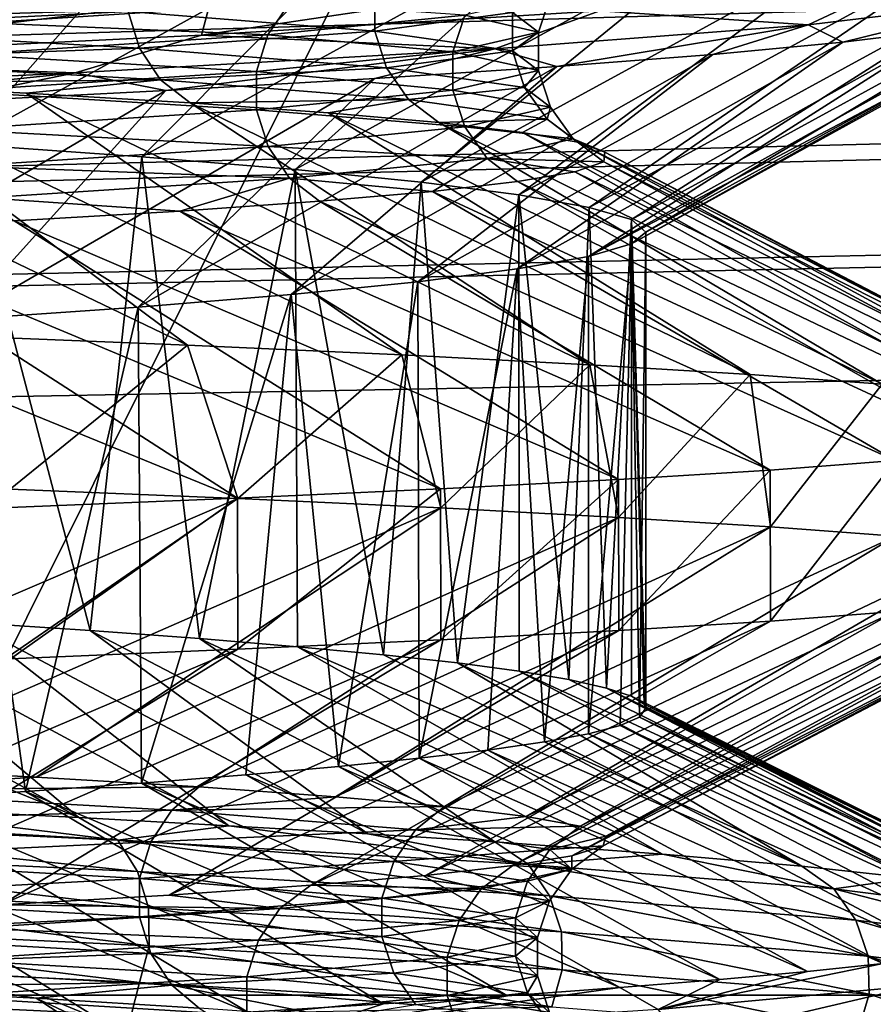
# Model space of a CAD drawing. Header units: metres. Extents: x -206 to 75, y -104 to 104.
# Tile 592 of 656: x 10.99 to 12.71, y -63.62 to -61.65. Entities that reach past the tile are written whole.
import ezdxf

# ---------------------------------------------------------------- set-up
doc = ezdxf.new("R2010")
doc.units = ezdxf.units.M
doc.layers.add('solid_01_1-CONSUMER_THERM_B_125288', color=7, linetype='CONTINUOUS')

msp = doc.modelspace()

# ---------------------------------------------------------------- linework, layer by layer
at = {"layer": 'solid_01_1-CONSUMER_THERM_B_125288'}
for points in [[(-27.776106, 66.214066), (28.050987, 67.836098), (-27.757145, -66.232315)], [(28.050987, 67.836098), (-27.757065, -66.785934), (-27.757145, -66.232315)], [(28.050987, 67.836098), (27.851068, 67.319839), (-27.757065, -66.785934)], [(27.851068, 67.319839), (27.74942, 66.775635), (-27.757065, -66.785934)], [(27.74942, 66.775635), (-28.058632, -67.846397), (-27.858715, -67.330139)], [(27.74942, 66.775635), (27.749498, 66.222015), (-28.058632, -67.846397)], [(27.74942, 66.775635), (-27.858715, -67.330139), (-27.757065, -66.785934)], [(27.749498, 66.222015), (27.768459, -66.224365), (-28.058632, -67.846397)], [(-18.213459, -45.817539, 1.5), (-19.476553, -45.904934, 1.5), (69.506912, -74.995201, 1.5)], [(37.092922, -58.218811, 1.5), (-18.213459, -45.817539, 1.5), (69.506912, -74.995201, 1.5)], [(-19.476553, -45.904934, 1.5), (-20.110367, -46.015713, 1.5), (69.506912, -74.995201, 1.5)], [(-20.110367, -46.015713, 1.5), (-20.738798, -46.171688, 1.5), (69.506912, -74.995201, 1.5)], [(-20.738798, -46.171688, 1.5), (-21.356617, -46.372227, 1.5), (69.506912, -74.995201, 1.5)], [(-21.356617, -46.372227, 1.5), (-21.958729, -46.615906, 1.5), (69.506912, -74.995201, 1.5)], [(-38.864662, -46.52047, 75.400002), (-54.590946, -63.612965, 75.400002), (54.609055, -63.597332, 75.400002)], [(-37.59338, -46.610531, 75.400002), (-38.864662, -46.52047, 75.400002), (54.609055, -63.597332, 75.400002)], [(37.606621, -46.599766, 75.400002), (-37.59338, -46.610531, 75.400002), (54.609055, -63.597332, 75.400002)], [(-21.958729, -46.615906, 1.5), (-22.540312, -46.900536, 1.5), (69.506912, -74.995201, 1.5)], [(-22.540312, -46.900536, 1.5), (-23.096958, -47.223244, 1.5), (69.506912, -74.995201, 1.5)], [(-23.096958, -47.223244, 1.5), (-24.120508, -47.968487, 1.5), (69.506912, -74.995201, 1.5)], [(-24.120508, -47.968487, 1.5), (-33.833458, -56.120991, 1.5), (69.506912, -74.995201, 1.5)], [(16.914204, -64.999992, 22.794239), (9.930267, -64.999992, 10.701812), (9.930284, -50.999832, 10.701828)], [(16.914204, -64.999992, 22.794239), (9.930284, -50.999832, 10.701828), (16.914194, -50.999828, 22.794212)], [(9.934324, -64.999992, 38.295269), (16.914696, -50.999828, 26.200815), (9.93434, -50.999832, 38.29525)], [(16.914705, -64.999992, 26.200787), (16.914696, -50.999828, 26.200815), (9.934324, -64.999992, 38.295269)], [(-33.833458, -56.120991, 1.5), (-35.386375, -57.270309, 1.5), (69.506912, -74.995201, 1.5)], [(-35.386375, -57.270309, 1.5), (-37.08342, -58.229198, 1.5), (69.506912, -74.995201, 1.5)], [(-37.08342, -58.229198, 1.5), (-37.97641, -58.629772, 1.5), (69.506912, -74.995201, 1.5)], [(-37.97641, -58.629772, 1.5), (-38.893284, -58.974602, 1.5), (69.506912, -74.995201, 1.5)], [(-38.893284, -58.974602, 1.5), (-39.829464, -59.261909, 1.5), (69.506912, -74.995201, 1.5)], [(-39.829464, -59.261909, 1.5), (-40.780582, -59.490482, 1.5), (69.506912, -74.995201, 1.5)], [(-40.780582, -59.490482, 1.5), (-42.714619, -59.769093, 1.5), (69.506912, -74.995201, 1.5)], [(-45.645618, -59.735092, 1.5), (-65.493088, -75.014526, 1.5), (69.506912, -74.995201, 1.5)], [(-44.669605, -59.806938, 1.5), (-45.645618, -59.735092, 1.5), (69.506912, -74.995201, 1.5)], [(-42.714619, -59.769093, 1.5), (-44.669605, -59.806938, 1.5), (69.506912, -74.995201, 1.5)], [(10.468461, -61.872417, 18.138123), (11.318541, -61.39901, 17.865501), (10.851538, -61.374855, 17.124977)], [(10.468461, -61.872417, 18.138123), (10.87919, -61.89695, 18.869247), (11.318541, -61.39901, 17.865501)], [(10.87919, -61.89695, 18.869247), (11.7363, -61.423313, 18.6373), (11.318541, -61.39901, 17.865501)], [(10.87919, -61.89695, 18.869247), (11.239758, -61.921932, 19.628658), (11.7363, -61.423313, 18.6373)], [(11.239758, -61.921932, 19.628658), (12.102059, -61.447784, 19.435358), (11.7363, -61.423313, 18.6373)], [(11.239758, -61.921932, 19.628658), (11.547236, -61.947338, 20.410568), (12.102059, -61.447784, 19.435358)], [(11.547236, -61.947338, 20.410568), (12.414042, -61.47242, 20.255777), (12.102059, -61.447784, 19.435358)], [(11.547236, -61.947338, 20.410568), (11.799389, -61.972961, 21.208113), (12.414042, -61.47242, 20.255777)], [(11.799389, -61.972961, 21.208113), (12.67044, -61.497135, 21.093849), (12.414042, -61.47242, 20.255777)], [(11.799389, -61.972961, 21.208113), (11.995766, -61.99852, 22.017317), (12.67044, -61.497135, 21.093849)], [(11.995766, -61.99852, 22.017317), (12.869319, -61.521713, 21.942167), (12.67044, -61.497135, 21.093849)], [(10.374968, -61.576832, 32.729053), (11.377151, -61.528118, 31.280241), (10.376312, -61.652992, 32.730137)], [(11.377151, -61.528118, 31.280241), (11.378628, -61.604275, 31.281137), (10.376312, -61.652992, 32.730137)], [(11.995766, -61.99852, 22.017317), (12.136492, -62.023655, 22.836369), (12.869319, -61.521713, 21.942167)], [(12.136492, -62.023655, 22.836369), (13.010159, -61.545948, 22.795612), (12.869319, -61.521713, 21.942167)], [(12.136492, -62.023655, 22.836369), (12.221412, -62.048126, 23.663828), (13.010159, -61.545948, 22.795612)], [(12.221412, -62.048126, 23.663828), (13.093776, -61.569973, 23.657946), (13.010159, -61.545948, 22.795612)], [(12.178969, -61.555557, 29.712547), (12.158218, -61.629494, 29.703678), (11.359238, -61.678215, 31.269594)], [(11.378628, -61.604275, 31.281137), (12.178969, -61.555557, 29.712547), (11.359238, -61.678215, 31.269594)], [(12.221412, -62.048126, 23.663828), (12.249984, -62.073471, 24.498199), (13.093776, -61.569973, 23.657946)], [(13.119982, -61.594067, 24.530821), (13.093776, -61.569973, 23.657946), (12.249984, -62.073471, 24.498199)], [(10.50855, -61.591274, 18.617033), (11.211982, -61.630745, 20.104036), (10.529917, -61.664787, 18.605072)], [(11.706427, -61.593319, 21.673094), (11.706489, -61.670219, 21.67308), (11.211982, -61.630745, 20.104036)], [(11.706427, -61.593319, 21.673094), (11.982669, -61.632793, 23.294712), (11.706489, -61.670219, 21.67308)], [(12.575934, -61.657089, 28.444263), (12.158218, -61.629494, 29.703678), (12.738948, -61.580772, 28.044182)], [(12.984572, -61.608639, 26.749243), (12.575934, -61.657089, 28.444263), (12.738948, -61.580772, 28.044182)], [(54.608768, -61.597332, 69.400002), (54.609055, -63.597332, 69.400002), (-54.590946, -63.612965, 69.400002)], [(37.608768, -61.599766, 69.400002), (54.608768, -61.597332, 69.400002), (-54.590946, -63.612965, 69.400002)], [(36.108768, -61.599979, 69.400002), (37.608768, -61.599766, 69.400002), (-54.590946, -63.612965, 69.400002)], [(25.758768, -61.60146, 69.400002), (36.108768, -61.599979, 69.400002), (-54.590946, -63.612965, 69.400002)], [(24.258768, -61.601677, 69.400002), (25.758768, -61.60146, 69.400002), (-54.590946, -63.612965, 69.400002)], [(13.508768, -61.603214, 69.400002), (24.258768, -61.601677, 69.400002), (-54.590946, -63.612965, 69.400002)], [(12.008768, -61.603428, 69.400002), (13.508768, -61.603214, 69.400002), (-54.590946, -63.612965, 69.400002)], [(7.208768, -61.604118, 69.400002), (12.008768, -61.603428, 69.400002), (-54.590946, -63.612965, 69.400002)], [(11.378628, -61.604275, 31.281137), (11.359238, -61.678215, 31.269594), (10.358627, -61.726933, 32.716122)], [(10.376312, -61.652992, 32.730137), (11.378628, -61.604275, 31.281137), (10.358627, -61.726933, 32.716122)], [(11.535545, -61.614216, 28.193411), (10.983487, -61.606945, 29.751747), (10.924619, -61.65369, 29.731106)], [(12.059138, -61.598721, 24.93985), (11.887068, -61.638195, 26.579235), (12.034781, -61.672268, 24.938963)], [(12.059138, -61.598721, 24.93985), (12.034781, -61.672268, 24.938963), (11.982669, -61.632793, 23.294712)], [(13.119982, -61.594067, 24.530821), (12.249984, -62.073471, 24.498199), (12.221372, -62.096882, 25.336761)], [(13.087916, -61.618305, 25.407364), (13.119982, -61.594067, 24.530821), (12.221372, -62.096882, 25.336761)], [(12.984572, -61.608639, 26.749243), (12.644818, -61.691956, 27.998728), (12.575934, -61.657089, 28.444263)], [(12.984572, -61.608639, 26.749243), (12.849721, -61.667259, 27.145758), (12.644818, -61.691956, 27.998728)], [(11.211982, -61.630745, 20.104036), (11.234779, -61.704258, 20.095098), (10.529917, -61.664787, 18.605072)], [(11.535545, -61.614216, 28.193411), (10.924619, -61.65369, 29.731106), (11.492552, -61.67767, 28.179646)], [(11.211982, -61.630745, 20.104036), (11.706489, -61.670219, 21.67308), (11.234779, -61.704258, 20.095098)], [(11.947084, -61.705544, 30.06953), (11.359238, -61.678215, 31.269594), (12.158218, -61.629494, 29.703678)], [(11.535545, -61.614216, 28.193411), (11.492552, -61.67767, 28.179646), (11.887068, -61.638195, 26.579235)], [(11.982669, -61.632793, 23.294712), (11.982733, -61.709694, 23.294706), (11.706489, -61.670219, 21.67308)], [(12.575934, -61.657089, 28.444263), (11.947084, -61.705544, 30.06953), (12.158218, -61.629494, 29.703678)], [(11.982669, -61.632793, 23.294712), (12.034781, -61.672268, 24.938963), (11.982733, -61.709694, 23.294706)], [(13.087916, -61.618305, 25.407364), (12.221372, -62.096882, 25.336761), (12.135262, -62.121765, 26.172583)], [(12.997669, -61.642693, 26.280466), (13.087916, -61.618305, 25.407364), (12.135262, -62.121765, 26.172583)], [(11.887068, -61.638195, 26.579235), (11.492552, -61.67767, 28.179646), (11.863057, -61.711742, 26.575035)], [(11.887068, -61.638195, 26.579235), (11.863057, -61.711742, 26.575035), (12.034781, -61.672268, 24.938963)], [(12.849721, -61.667259, 27.145758), (12.997669, -61.642693, 26.280466), (12.135262, -62.121765, 26.172583)], [(10.529917, -61.664787, 18.605072), (11.234779, -61.704258, 20.095098), (10.569391, -61.728172, 18.582973)], [(10.924619, -61.65369, 29.731106), (10.883902, -61.717144, 29.711609), (11.492552, -61.67767, 28.179646)], [(11.706489, -61.670219, 21.67308), (11.730292, -61.743732, 21.667332), (11.234779, -61.704258, 20.095098)], [(11.706489, -61.670219, 21.67308), (11.982733, -61.709694, 23.294706), (11.730292, -61.743732, 21.667332)], [(12.034781, -61.672268, 24.938963), (11.863057, -61.711742, 26.575035), (12.034844, -61.749168, 24.938965)], [(12.575934, -61.657089, 28.444263), (12.071534, -61.741035, 29.642637), (11.947084, -61.705544, 30.06953)], [(12.034781, -61.672268, 24.938963), (12.034844, -61.749168, 24.938965), (11.982733, -61.709694, 23.294706)], [(12.849721, -61.667259, 27.145758), (12.135262, -62.121765, 26.172583), (11.992053, -62.147068, 27.000555)], [(12.644818, -61.691956, 27.998728), (12.849721, -61.667259, 27.145758), (11.992053, -62.147068, 27.000555)], [(12.575934, -61.657089, 28.444263), (12.38452, -61.716629, 28.833311), (12.071534, -61.741035, 29.642637)], [(12.575934, -61.657089, 28.444263), (12.644818, -61.691956, 27.998728), (12.38452, -61.716629, 28.833311)], [(11.105953, -61.753998, 31.595989), (10.358627, -61.726933, 32.716122), (11.359238, -61.678215, 31.269594)], [(11.492552, -61.67767, 28.179646), (10.883902, -61.717144, 29.711609), (11.469338, -61.751217, 28.172213)], [(11.947084, -61.705544, 30.06953), (11.105953, -61.753998, 31.595989), (11.359238, -61.678215, 31.269594)], [(11.492552, -61.67767, 28.179646), (11.469338, -61.751217, 28.172213), (11.863057, -61.711742, 26.575035)], [(12.644818, -61.691956, 27.998728), (11.992053, -62.147068, 27.000555), (11.792744, -62.172707, 27.815615)], [(12.38452, -61.716629, 28.833311), (12.644818, -61.691956, 27.998728), (11.792744, -62.172707, 27.815615)], [(11.234779, -61.704258, 20.095098), (11.276896, -61.767647, 20.078585), (10.569391, -61.728172, 18.582973)], [(11.947084, -61.705544, 30.06953), (11.287622, -61.789143, 31.188349), (11.105953, -61.753998, 31.595989)], [(11.234779, -61.704258, 20.095098), (11.730292, -61.743732, 21.667332), (11.276896, -61.767647, 20.078585)], [(11.947084, -61.705544, 30.06953), (11.706616, -61.765118, 30.426085), (11.287622, -61.789143, 31.188349)], [(11.863057, -61.711742, 26.575035), (11.469338, -61.751217, 28.172213), (11.86312, -61.788643, 26.575045)], [(11.947084, -61.705544, 30.06953), (12.071534, -61.741035, 29.642637), (11.706616, -61.765118, 30.426085)], [(11.982733, -61.709694, 23.294706), (12.007097, -61.783207, 23.292255), (11.730292, -61.743732, 21.667332)], [(11.863057, -61.711742, 26.575035), (11.86312, -61.788643, 26.575045), (12.034844, -61.749168, 24.938965)], [(11.982733, -61.709694, 23.294706), (12.034844, -61.749168, 24.938965), (12.007097, -61.783207, 23.292255)], [(11.105953, -61.753998, 31.595989), (10.070733, -61.802448, 32.999184), (10.358627, -61.726933, 32.716122)], [(10.569391, -61.728172, 18.582973), (11.276896, -61.767647, 20.078585), (10.627021, -61.774658, 18.559519)], [(10.883902, -61.717144, 29.711609), (10.861918, -61.790688, 29.701082), (11.469338, -61.751217, 28.172213)], [(12.38452, -61.716629, 28.833311), (11.792744, -62.172707, 27.815615), (11.538872, -62.19841, 28.612974)], [(12.071534, -61.741035, 29.642637), (12.38452, -61.716629, 28.833311), (11.538872, -62.19841, 28.612974)], [(11.469338, -61.751217, 28.172213), (10.861918, -61.790688, 29.701082), (11.469398, -61.828114, 28.172232)], [(12.071534, -61.741035, 29.642637), (11.538872, -62.19841, 28.612974), (11.2321, -62.223778, 29.388973)], [(11.706616, -61.765118, 30.426085), (12.071534, -61.741035, 29.642637), (11.2321, -62.223778, 29.388973)], [(11.730292, -61.743732, 21.667332), (11.774266, -61.807117, 21.656713), (11.276896, -61.767647, 20.078585)], [(11.469338, -61.751217, 28.172213), (11.469398, -61.828114, 28.172232), (11.86312, -61.788643, 26.575045)], [(11.730292, -61.743732, 21.667332), (12.007097, -61.783207, 23.292255), (11.774266, -61.807117, 21.656713)], [(12.034844, -61.749168, 24.938965), (11.86312, -61.788643, 26.575045), (12.059316, -61.822681, 24.939857)], [(12.034844, -61.749168, 24.938965), (12.059316, -61.822681, 24.939857), (12.007097, -61.783207, 23.292255)], [(11.105953, -61.753998, 31.595989), (10.294302, -61.837639, 32.632561), (10.070733, -61.802448, 32.999184)], [(11.331073, -62.300117, 17.728973), (10.19666, -61.754936, 17.848307), (10.627021, -61.774658, 18.559519)], [(11.331073, -62.300117, 17.728973), (10.849707, -62.2808, 16.981764), (10.19666, -61.754936, 17.848307)], [(11.105953, -61.753998, 31.595989), (10.815409, -61.81332, 31.926359), (10.294302, -61.837639, 32.632561)], [(11.276896, -61.767647, 20.078585), (11.007627, -61.79438, 19.298561), (10.627021, -61.774658, 18.559519)], [(11.105953, -61.753998, 31.595989), (11.287622, -61.789143, 31.188349), (10.815409, -61.81332, 31.926359)], [(11.706616, -61.765118, 30.426085), (11.2321, -62.223778, 29.388973), (10.873696, -62.248478, 30.141354)], [(11.287622, -61.789143, 31.188349), (11.706616, -61.765118, 30.426085), (10.873696, -62.248478, 30.141354)], [(11.276896, -61.767647, 20.078585), (11.336741, -61.814102, 20.062086), (11.007627, -61.79438, 19.298561)], [(11.276896, -61.767647, 20.078585), (11.774266, -61.807117, 21.656713), (11.336741, -61.814102, 20.062086)], [(11.287622, -61.789143, 31.188349), (10.873696, -62.248478, 30.141354), (10.464722, -62.272751, 30.868027)], [(10.815409, -61.81332, 31.926359), (11.287622, -61.789143, 31.188349), (10.464722, -62.272751, 30.868027)], [(11.761138, -62.319492, 18.507034), (10.627021, -61.774658, 18.559519), (11.007627, -61.79438, 19.298561)], [(11.761138, -62.319492, 18.507034), (11.331073, -62.300117, 17.728973), (10.627021, -61.774658, 18.559519)], [(10.861918, -61.790688, 29.701082), (10.861976, -61.867588, 29.701111), (11.469398, -61.828114, 28.172232)], [(11.86312, -61.788643, 26.575045), (11.469398, -61.828114, 28.172232), (11.887242, -61.862152, 26.579266)], [(12.007097, -61.783207, 23.292255), (12.05211, -61.846592, 23.287727), (11.774266, -61.807117, 21.656713)], [(11.86312, -61.788643, 26.575045), (11.887242, -61.862152, 26.579266), (12.059316, -61.822681, 24.939857)], [(12.007097, -61.783207, 23.292255), (12.059316, -61.822681, 24.939857), (12.05211, -61.846592, 23.287727)], [(12.137596, -62.339027, 19.311672), (11.007627, -61.79438, 19.298561), (11.336741, -61.814102, 20.062086)], [(12.137596, -62.339027, 19.311672), (11.761138, -62.319492, 18.507034), (11.007627, -61.79438, 19.298561)], [(11.774266, -61.807117, 21.656713), (11.613074, -61.833824, 20.84618), (11.336741, -61.814102, 20.062086)], [(11.774266, -61.807117, 21.656713), (11.835415, -61.853539, 21.646904), (11.613074, -61.833824, 20.84618)], [(11.774266, -61.807117, 21.656713), (12.05211, -61.846592, 23.287727), (11.835415, -61.853539, 21.646904)], [(11.469398, -61.828114, 28.172232), (10.861976, -61.867588, 29.701111), (11.49272, -61.901627, 28.179699)], [(12.459163, -62.358585, 20.140038), (11.336741, -61.814102, 20.062086), (11.613074, -61.833824, 20.84618)], [(12.459163, -62.358585, 20.140038), (12.137596, -62.339027, 19.311672), (11.336741, -61.814102, 20.062086)], [(11.469398, -61.828114, 28.172232), (11.49272, -61.901627, 28.179699), (11.887242, -61.862152, 26.579266)], [(12.059316, -61.822681, 24.939857), (11.887242, -61.862152, 26.579266), (12.104523, -61.886066, 24.941505)], [(12.059316, -61.822681, 24.939857), (12.104523, -61.886066, 24.941505), (12.05211, -61.846592, 23.287727)], [(12.724289, -62.378017, 20.988237), (11.613074, -61.833824, 20.84618), (11.835415, -61.853539, 21.646904)], [(12.724289, -62.378017, 20.988237), (12.459163, -62.358585, 20.140038), (11.613074, -61.833824, 20.84618)], [(12.05211, -61.846592, 23.287727), (12.002672, -61.873245, 22.460634), (11.835415, -61.853539, 21.646904)], [(12.05211, -61.846592, 23.287727), (12.113778, -61.892952, 23.28389), (12.002672, -61.873245, 22.460634)], [(12.05211, -61.846592, 23.287727), (12.104523, -61.886066, 24.941505), (12.113778, -61.892952, 23.28389)], [(10.861976, -61.867588, 29.701111), (10.884062, -61.941101, 29.711685), (11.49272, -61.901627, 28.179699)], [(11.887242, -61.862152, 26.579266), (11.49272, -61.901627, 28.179699), (11.931804, -61.925541, 26.587059)], [(12.931743, -62.397331, 21.852352), (11.835415, -61.853539, 21.646904), (12.002672, -61.873245, 22.460634)], [(12.931743, -62.397331, 21.852352), (12.724289, -62.378017, 20.988237), (11.835415, -61.853539, 21.646904)], [(11.887242, -61.862152, 26.579266), (11.931804, -61.925541, 26.587059), (12.104523, -61.886066, 24.941505)], [(12.104523, -61.886066, 24.941505), (11.931804, -61.925541, 26.587059), (12.166221, -61.932373, 24.943827)], [(13.080503, -62.416683, 22.727869), (12.002672, -61.873245, 22.460634), (12.113778, -61.892952, 23.28389)], [(13.080503, -62.416683, 22.727869), (12.931743, -62.397331, 21.852352), (12.002672, -61.873245, 22.460634)], [(12.104523, -61.886066, 24.941505), (12.166221, -61.932373, 24.943827), (12.168265, -61.912663, 24.11294)], [(12.104523, -61.886066, 24.941505), (12.168265, -61.912663, 24.11294), (12.113778, -61.892952, 23.28389)], [(11.135772, -62.872257, 19.395424), (11.239758, -61.921932, 19.628658), (10.87919, -61.89695, 18.869247)], [(11.135772, -62.872257, 19.395424), (10.87919, -61.89695, 18.869247), (10.892822, -62.855915, 18.895666)], [(11.49272, -61.901627, 28.179699), (10.884062, -61.941101, 29.711685), (11.535804, -61.965015, 28.193493)], [(11.49272, -61.901627, 28.179699), (11.535804, -61.965015, 28.193493), (11.931804, -61.925541, 26.587059)], [(13.170084, -62.436234, 23.611813), (12.113778, -61.892952, 23.28389), (12.168265, -61.912663, 24.11294)], [(13.170084, -62.436234, 23.611813), (13.080503, -62.416683, 22.727869), (12.113778, -61.892952, 23.28389)], [(11.355488, -62.888466, 19.904892), (11.239758, -61.921932, 19.628658), (11.135772, -62.872257, 19.395424)], [(11.355488, -62.888466, 19.904892), (11.547236, -61.947338, 20.410568), (11.239758, -61.921932, 19.628658)], [(11.931804, -61.925541, 26.587059), (11.535804, -61.965015, 28.193493), (11.822219, -61.991493, 27.408159)], [(11.931804, -61.925541, 26.587059), (11.822219, -61.991493, 27.408159), (11.993039, -61.971786, 26.595325)], [(11.931804, -61.925541, 26.587059), (11.993039, -61.971786, 26.595325), (12.107767, -61.95208, 25.772593)], [(11.931804, -61.925541, 26.587059), (12.107767, -61.95208, 25.772593), (12.166221, -61.932373, 24.943827)], [(12.168265, -61.912663, 24.11294), (12.166221, -61.932373, 24.943827), (13.2, -62.455563, 24.5)], [(13.170084, -62.436234, 23.611813), (12.168265, -61.912663, 24.11294), (13.2, -62.455563, 24.5)], [(10.884062, -61.941101, 29.711685), (10.924863, -62.004486, 29.731222), (11.535804, -61.965015, 28.193493)], [(11.551649, -62.904602, 20.423052), (11.547236, -61.947338, 20.410568), (11.355488, -62.888466, 19.904892)], [(11.723987, -62.920753, 20.94891), (11.799389, -61.972961, 21.208113), (11.547236, -61.947338, 20.410568)], [(11.723987, -62.920753, 20.94891), (11.547236, -61.947338, 20.410568), (11.551649, -62.904602, 20.423052)], [(12.166221, -61.932373, 24.943827), (12.107767, -61.95208, 25.772593), (13.171759, -62.474678, 25.36301)], [(12.166221, -61.932373, 24.943827), (13.171759, -62.474678, 25.36301), (13.2, -62.455563, 24.5)], [(11.535804, -61.965015, 28.193493), (10.924863, -62.004486, 29.731222), (11.316133, -62.03091, 28.989887)], [(11.535804, -61.965015, 28.193493), (11.316133, -62.03091, 28.989887), (11.596152, -62.011196, 28.207489)], [(11.535804, -61.965015, 28.193493), (11.596152, -62.011196, 28.207489), (11.822219, -61.991493, 27.408159)], [(12.107767, -61.95208, 25.772593), (11.993039, -61.971786, 26.595325), (13.08713, -62.49345, 26.222511)], [(12.107767, -61.95208, 25.772593), (13.08713, -62.49345, 26.222511), (13.171759, -62.474678, 25.36301)], [(11.872305, -62.937092, 21.481646), (11.799389, -61.972961, 21.208113), (11.723987, -62.920753, 20.94891)], [(11.872305, -62.937092, 21.481646), (11.995766, -61.99852, 22.017317), (11.799389, -61.972961, 21.208113)], [(11.993039, -61.971786, 26.595325), (11.822219, -61.991493, 27.408159), (12.946531, -62.512241, 27.074358)], [(11.993039, -61.971786, 26.595325), (12.946531, -62.512241, 27.074358), (13.08713, -62.49345, 26.222511)], [(10.924863, -62.004486, 29.731222), (10.983482, -62.050629, 29.751757), (11.316133, -62.03091, 28.989887)], [(11.822219, -61.991493, 27.408159), (11.596152, -62.011196, 28.207489), (12.750319, -62.531231, 27.916048)], [(11.822219, -61.991493, 27.408159), (12.750319, -62.531231, 27.916048), (12.946531, -62.512241, 27.074358)], [(11.996406, -62.953667, 22.020414), (11.995766, -61.99852, 22.017317), (11.872305, -62.937092, 21.481646)], [(12.09609, -62.970501, 22.564365), (12.136492, -62.023655, 22.836369), (11.995766, -61.99852, 22.017317)], [(12.09609, -62.970501, 22.564365), (11.995766, -61.99852, 22.017317), (11.996406, -62.953667, 22.020414)], [(11.596152, -62.011196, 28.207489), (11.316133, -62.03091, 28.989887), (12.499574, -62.550259, 28.742718)], [(11.596152, -62.011196, 28.207489), (12.499574, -62.550259, 28.742718), (12.750319, -62.531231, 27.916048)], [(12.17118, -62.987537, 23.112745), (12.136492, -62.023655, 22.836369), (12.09609, -62.970501, 22.564365)], [(12.17118, -62.987537, 23.112745), (12.221412, -62.048126, 23.663828), (12.136492, -62.023655, 22.836369)], [(11.316133, -62.03091, 28.989887), (10.983482, -62.050629, 29.751757), (12.195271, -62.56918, 29.551275)], [(11.316133, -62.03091, 28.989887), (12.195271, -62.56918, 29.551275), (12.499574, -62.550259, 28.742718)], [(10.983482, -62.050629, 29.751757), (10.599668, -62.070351, 30.48921), (11.838657, -62.587978, 30.338339)], [(10.983482, -62.050629, 29.751757), (11.838657, -62.587978, 30.338339), (12.195271, -62.56918, 29.551275)], [(12.221474, -63.004082, 23.66473), (12.221412, -62.048126, 23.663828), (12.17118, -62.987537, 23.112745)], [(12.221412, -62.048126, 23.663828), (12.249168, -63.02499, 24.358736), (12.249983, -63.028145, 24.498199)], [(12.221412, -62.048126, 23.663828), (12.249983, -63.028145, 24.498199), (12.249984, -62.073471, 24.498199)], [(12.221412, -62.048126, 23.663828), (12.246768, -63.019814, 24.219351), (12.249168, -63.02499, 24.358736)], [(12.221474, -63.004082, 23.66473), (12.246768, -63.019814, 24.219351), (12.221412, -62.048126, 23.663828)], [(10.599668, -62.070351, 30.48921), (10.166239, -62.090073, 31.198473), (11.43152, -62.606766, 31.100027)], [(10.599668, -62.070351, 30.48921), (11.43152, -62.606766, 31.100027), (11.838657, -62.587978, 30.338339)], [(12.221372, -62.096882, 25.336761), (12.249984, -62.073471, 24.498199), (12.237205, -63.045845, 25.059385)], [(12.249984, -62.073471, 24.498199), (12.249983, -63.028145, 24.498199), (12.237205, -63.045845, 25.059385)], [(10.166239, -62.090073, 31.198473), (10.97518, -62.625721, 31.833857), (11.43152, -62.606766, 31.100027)], [(12.135262, -62.121765, 26.172583), (12.221372, -62.096882, 25.336761), (12.135273, -63.079346, 26.172497)], [(12.221372, -62.096882, 25.336761), (12.198874, -63.062847, 25.617828), (12.135273, -63.079346, 26.172497)], [(12.221372, -62.096882, 25.336761), (12.237205, -63.045845, 25.059385), (12.198874, -63.062847, 25.617828)], [(11.992053, -62.147068, 27.000555), (12.135262, -62.121765, 26.172583), (12.046686, -63.095749, 26.722485)], [(12.135262, -62.121765, 26.172583), (12.135273, -63.079346, 26.172497), (12.046686, -63.095749, 26.722485)], [(11.792744, -62.172707, 27.815615), (11.992053, -62.147068, 27.000555), (11.795712, -63.128387, 27.805042)], [(11.992053, -62.147068, 27.000555), (11.933398, -63.112068, 27.266964), (11.795712, -63.128387, 27.805042)], [(11.992053, -62.147068, 27.000555), (12.046686, -63.095749, 26.722485), (11.933398, -63.112068, 27.266964)], [(11.538872, -62.19841, 28.612974), (11.792744, -62.172707, 27.815615), (11.633934, -63.144794, 28.335842)], [(11.792744, -62.172707, 27.815615), (11.795712, -63.128387, 27.805042), (11.633934, -63.144794, 28.335842)], [(11.2321, -62.223778, 29.388973), (11.538872, -62.19841, 28.612974), (11.238975, -63.178268, 29.373148)], [(11.538872, -62.19841, 28.612974), (11.448305, -63.161438, 28.858719), (11.238975, -63.178268, 29.373148)], [(11.538872, -62.19841, 28.612974), (11.633934, -63.144794, 28.335842), (11.448305, -63.161438, 28.858719)], [(10.873696, -62.248478, 30.141354), (11.2321, -62.223778, 29.388973), (11.006088, -63.195236, 29.878489)], [(11.2321, -62.223778, 29.388973), (11.238975, -63.178268, 29.373148), (11.006088, -63.195236, 29.878489)], [(10.873696, -62.248478, 30.141354), (11.006088, -63.195236, 29.878489), (10.749634, -63.212223, 30.37431)], [(10.975634, -62.588493, 17.166824), (10.849707, -62.2808, 16.981764), (11.331073, -62.300117, 17.728973)], [(10.975634, -62.588493, 17.166824), (11.331073, -62.300117, 17.728973), (11.431944, -62.607315, 17.900707)], [(11.431944, -62.607315, 17.900707), (11.331073, -62.300117, 17.728973), (11.761138, -62.319492, 18.507034)], [(11.431944, -62.607315, 17.900707), (11.761138, -62.319492, 18.507034), (11.839064, -62.626259, 18.662485)], [(11.839064, -62.626259, 18.662485), (11.761138, -62.319492, 18.507034), (12.137596, -62.339027, 19.311672)], [(11.839064, -62.626259, 18.662485), (12.137596, -62.339027, 19.311672), (12.195666, -62.645302, 19.44968)], [(12.195666, -62.645302, 19.44968), (12.137596, -62.339027, 19.311672), (12.459163, -62.358585, 20.140038)], [(12.195666, -62.645302, 19.44968), (12.459163, -62.358585, 20.140038), (12.49989, -62.664242, 20.258215)], [(12.49989, -62.664242, 20.258215), (12.459163, -62.358585, 20.140038), (12.724289, -62.378017, 20.988237)], [(12.49989, -62.664242, 20.258215), (12.724289, -62.378017, 20.988237), (12.750443, -62.683018, 21.084417)], [(12.499848, -62.853188, 28.741909), (12.750319, -62.531231, 27.916048), (12.499574, -62.550259, 28.742718)], [(12.750374, -62.834202, 27.915842), (12.750319, -62.531231, 27.916048), (12.499848, -62.853188, 28.741909)], [(12.195822, -62.872002, 29.549944), (12.499574, -62.550259, 28.742718), (12.195271, -62.56918, 29.551275)], [(12.499848, -62.853188, 28.741909), (12.499574, -62.550259, 28.742718), (12.195822, -62.872002, 29.549944)], [(11.839412, -62.890774, 30.336809), (12.195271, -62.56918, 29.551275), (11.838657, -62.587978, 30.338339)], [(12.195822, -62.872002, 29.549944), (12.195271, -62.56918, 29.551275), (11.839412, -62.890774, 30.336809)], [(10.975634, -62.588493, 17.166824), (11.431944, -62.607315, 17.900707), (10.222771, -63.126678, 17.88854)], [(11.432362, -62.909649, 31.09857), (11.838657, -62.587978, 30.338339), (11.43152, -62.606766, 31.100027)], [(11.839412, -62.890774, 30.336809), (11.838657, -62.587978, 30.338339), (11.432362, -62.909649, 31.09857)], [(11.431944, -62.607315, 17.900707), (10.649963, -63.146393, 18.601509), (10.222771, -63.126678, 17.88854)], [(11.431944, -62.607315, 17.900707), (11.839064, -62.626259, 18.662485), (10.649963, -63.146393, 18.601509)], [(10.976413, -62.928646, 31.83201), (11.43152, -62.606766, 31.100027), (10.97518, -62.625721, 31.833857)], [(11.432362, -62.909649, 31.09857), (11.43152, -62.606766, 31.100027), (10.976413, -62.928646, 31.83201)], [(11.839064, -62.626259, 18.662485), (11.027859, -63.166115, 19.342102), (10.649963, -63.146393, 18.601509)], [(11.839064, -62.626259, 18.662485), (12.195666, -62.645302, 19.44968), (11.027859, -63.166115, 19.342102)], [(12.195666, -62.645302, 19.44968), (11.354413, -63.185841, 20.106741), (11.027859, -63.166115, 19.342102)], [(12.195666, -62.645302, 19.44968), (12.49989, -62.664242, 20.258215), (11.354413, -63.185841, 20.106741)], [(12.49989, -62.664242, 20.258215), (11.627696, -63.205563, 20.891832), (11.354413, -63.185841, 20.106741)], [(12.49989, -62.664242, 20.258215), (12.750443, -62.683018, 21.084417), (11.627696, -63.205563, 20.891832)], [(12.750443, -62.683018, 21.084417), (11.846588, -63.225285, 21.693846), (11.627696, -63.205563, 20.891832)], [(12.750443, -62.683018, 21.084417), (12.946513, -62.701813, 21.925549), (11.846588, -63.225285, 21.693846)], [(12.946513, -62.701813, 21.925549), (12.010438, -63.24501, 22.509184), (11.846588, -63.225285, 21.693846)], [(12.946513, -62.701813, 21.925549), (13.087143, -62.72073, 22.777592), (12.010438, -63.24501, 22.509184)], [(13.087143, -62.72073, 22.777592), (12.118514, -63.264744, 23.334005), (12.010438, -63.24501, 22.509184)], [(13.087143, -62.72073, 22.777592), (13.171769, -62.739758, 23.637152), (12.118514, -63.264744, 23.334005)], [(13.171769, -62.739758, 23.637152), (12.170082, -63.284477, 24.164227), (12.118514, -63.264744, 23.334005)], [(13.171769, -62.739758, 23.637152), (13.2, -62.758724, 24.5), (12.170082, -63.284477, 24.164227)], [(13.171773, -62.777508, 25.362783), (12.102047, -63.32394, 25.825264), (12.164537, -63.304207, 24.995861)], [(13.171773, -62.777508, 25.362783), (13.087138, -62.796288, 26.222443), (12.102047, -63.32394, 25.825264)], [(13.2, -62.758724, 24.5), (12.164537, -63.304207, 24.995861), (12.170082, -63.284477, 24.164227)], [(13.2, -62.758724, 24.5), (13.171773, -62.777508, 25.362783), (12.164537, -63.304207, 24.995861)], [(13.087138, -62.796288, 26.222443), (11.983184, -63.343678, 26.6488), (12.102047, -63.32394, 25.825264)], [(13.087138, -62.796288, 26.222443), (12.946477, -62.815186, 27.074635), (11.983184, -63.343678, 26.6488)], [(10.030422, -62.805786, 17.467731), (10.620217, -63.222309, 16.814671), (11.113219, -63.247147, 17.547602)], [(10.339166, -62.822651, 17.930084), (10.030422, -62.805786, 17.467731), (11.113219, -63.247147, 17.547602)], [(12.946477, -62.815186, 27.074635), (11.808541, -63.363419, 27.462543), (11.983184, -63.343678, 26.6488)], [(12.946477, -62.815186, 27.074635), (12.750374, -62.834202, 27.915842), (11.808541, -63.363419, 27.462543)], [(10.626975, -62.839371, 18.406599), (10.339166, -62.822651, 17.930084), (11.113219, -63.247147, 17.547602)], [(12.750374, -62.834202, 27.915842), (11.578789, -63.38316, 28.262377), (11.808541, -63.363419, 27.462543)], [(12.750374, -62.834202, 27.915842), (12.499848, -62.853188, 28.741909), (11.578789, -63.38316, 28.262377)], [(10.626975, -62.839371, 18.406599), (11.113219, -63.247147, 17.547602), (11.414284, -63.263618, 18.05397)], [(10.892822, -62.855915, 18.895666), (10.626975, -62.839371, 18.406599), (11.414284, -63.263618, 18.05397)], [(10.892822, -62.855915, 18.895666), (11.414284, -63.263618, 18.05397), (11.692492, -63.280018, 18.573221)], [(11.135772, -62.872257, 19.395424), (10.892822, -62.855915, 18.895666), (11.692492, -63.280018, 18.573221)], [(12.499848, -62.853188, 28.741909), (11.294683, -63.402901, 29.044407), (11.578789, -63.38316, 28.262377)], [(12.499848, -62.853188, 28.741909), (12.195822, -62.872002, 29.549944), (11.294683, -63.402901, 29.044407)], [(12.195822, -62.872002, 29.549944), (10.957644, -63.422642, 29.805243), (11.294683, -63.402901, 29.044407)], [(12.195822, -62.872002, 29.549944), (11.839412, -62.890774, 30.336809), (10.957644, -63.422642, 29.805243)], [(11.135772, -62.872257, 19.395424), (11.692492, -63.280018, 18.573221), (11.947207, -63.296337, 19.104218)], [(11.355488, -62.888466, 19.904892), (11.135772, -62.872257, 19.395424), (11.947207, -63.296337, 19.104218)], [(11.839412, -62.890774, 30.336809), (10.569464, -63.442387, 30.541573), (10.957644, -63.422642, 29.805243)], [(11.839412, -62.890774, 30.336809), (11.432362, -62.909649, 31.09857), (10.569464, -63.442387, 30.541573)], [(11.355488, -62.888466, 19.904892), (11.947207, -63.296337, 19.104218), (12.283737, -63.320713, 19.919563)], [(11.551649, -62.904602, 20.423052), (11.355488, -62.888466, 19.904892), (12.283737, -63.320713, 19.919563)], [(11.432362, -62.909649, 31.09857), (10.132035, -63.462132, 31.249855), (10.569464, -63.442387, 30.541573)], [(11.432362, -62.909649, 31.09857), (10.976413, -62.928646, 31.83201), (10.132035, -63.462132, 31.249855)], [(11.551649, -62.904602, 20.423052), (12.283737, -63.320713, 19.919563), (12.563093, -63.344952, 20.750439)], [(11.723987, -62.920753, 20.94891), (11.551649, -62.904602, 20.423052), (12.563093, -63.344952, 20.750439)], [(11.872305, -62.937092, 21.481646), (11.723987, -62.920753, 20.94891), (12.563093, -63.344952, 20.750439)], [(11.872305, -62.937092, 21.481646), (12.563093, -63.344952, 20.750439), (12.78421, -63.36916, 21.591208)], [(11.996406, -62.953667, 22.020414), (11.872305, -62.937092, 21.481646), (12.78421, -63.36916, 21.591208)], [(11.996406, -62.953667, 22.020414), (12.78421, -63.36916, 21.591208), (12.948596, -63.393642, 22.446075)], [(12.09609, -62.970501, 22.564365), (11.996406, -62.953667, 22.020414), (12.948596, -63.393642, 22.446075)], [(12.17118, -62.987537, 23.112745), (12.09609, -62.970501, 22.564365), (12.948596, -63.393642, 22.446075)], [(12.17118, -62.987537, 23.112745), (12.948596, -63.393642, 22.446075), (13.056341, -63.418438, 23.318178)], [(12.221474, -63.004082, 23.66473), (12.17118, -62.987537, 23.112745), (13.056341, -63.418438, 23.318178)], [(12.221474, -63.004082, 23.66473), (13.106393, -63.442997, 24.199631), (12.676464, -63.231766, 24.209482)], [(12.221474, -63.004082, 23.66473), (13.056341, -63.418438, 23.318178), (13.106393, -63.442997, 24.199631)], [(12.221474, -63.004082, 23.66473), (12.676464, -63.231766, 24.209482), (12.246768, -63.019814, 24.219351)], [(13.106632, -63.459274, 24.777784), (12.237205, -63.045845, 25.059385), (12.249983, -63.028145, 24.498199)], [(12.246768, -63.019814, 24.219351), (12.676464, -63.231766, 24.209482), (13.106632, -63.459274, 24.777784)], [(12.249168, -63.02499, 24.358736), (12.246768, -63.019814, 24.219351), (13.106632, -63.459274, 24.777784)], [(12.249168, -63.02499, 24.358736), (13.106632, -63.459274, 24.777784), (12.249983, -63.028145, 24.498199)], [(13.081371, -63.475468, 25.356628), (12.198874, -63.062847, 25.617828), (12.237205, -63.045845, 25.059385)], [(13.106632, -63.459274, 24.777784), (13.081371, -63.475468, 25.356628), (12.237205, -63.045845, 25.059385)], [(13.030575, -63.491604, 25.934818), (12.135273, -63.079346, 26.172497), (12.198874, -63.062847, 25.617828)], [(13.081371, -63.475468, 25.356628), (13.030575, -63.491604, 25.934818), (12.198874, -63.062847, 25.617828)], [(12.954329, -63.50771, 26.510809), (12.046686, -63.095749, 26.722485), (12.135273, -63.079346, 26.172497)], [(13.030575, -63.491604, 25.934818), (12.954329, -63.50771, 26.510809), (12.135273, -63.079346, 26.172497)], [(12.726131, -63.539906, 27.650021), (11.795712, -63.128387, 27.805042), (11.933398, -63.112068, 27.266964)], [(12.852785, -63.523804, 27.083019), (11.933398, -63.112068, 27.266964), (12.046686, -63.095749, 26.722485)], [(12.852785, -63.523804, 27.083019), (12.726131, -63.539906, 27.650021), (11.933398, -63.112068, 27.266964)], [(12.954329, -63.50771, 26.510809), (12.852785, -63.523804, 27.083019), (12.046686, -63.095749, 26.722485)], [(12.574626, -63.55603, 28.21035), (11.633934, -63.144794, 28.335842), (11.795712, -63.128387, 27.805042)], [(12.726131, -63.539906, 27.650021), (12.574626, -63.55603, 28.21035), (11.795712, -63.128387, 27.805042)], [(10.59948, -63.193161, 18.638355), (10.649963, -63.146393, 18.601509), (11.027859, -63.166115, 19.342102)], [(12.398511, -63.572205, 28.762766), (11.448305, -63.161438, 28.858719), (11.633934, -63.144794, 28.335842)], [(12.574626, -63.55603, 28.21035), (12.398511, -63.572205, 28.762766), (11.633934, -63.144794, 28.335842)], [(10.59948, -63.193161, 18.638355), (11.027859, -63.166115, 19.342102), (11.354413, -63.185841, 20.106741)], [(12.197848, -63.588428, 29.306551), (11.238975, -63.178268, 29.373148), (11.448305, -63.161438, 28.858719)], [(12.398511, -63.572205, 28.762766), (12.197848, -63.588428, 29.306551), (11.448305, -63.161438, 28.858719)], [(10.59948, -63.193161, 18.638355), (11.354413, -63.185841, 20.106741), (11.299778, -63.232635, 20.1374)], [(11.972988, -63.604713, 29.841084), (11.006088, -63.195236, 29.878489), (11.238975, -63.178268, 29.373148)], [(12.197848, -63.588428, 29.306551), (11.972988, -63.604713, 29.841084), (11.238975, -63.178268, 29.373148)], [(11.299778, -63.232635, 20.1374), (11.354413, -63.185841, 20.106741), (11.627696, -63.205563, 20.891832)], [(11.452156, -63.637421, 30.880037), (10.470248, -63.229156, 30.858934), (10.749634, -63.212223, 30.37431)], [(10.59948, -63.193161, 18.638355), (11.299778, -63.232635, 20.1374), (10.559975, -63.256615, 18.660202)], [(11.724243, -63.621052, 30.36595), (10.749634, -63.212223, 30.37431), (11.006088, -63.195236, 29.878489)], [(11.724243, -63.621052, 30.36595), (11.452156, -63.637421, 30.880037), (10.749634, -63.212223, 30.37431)], [(11.972988, -63.604713, 29.841084), (11.724243, -63.621052, 30.36595), (11.006088, -63.195236, 29.878489)], [(11.299778, -63.232635, 20.1374), (11.627696, -63.205563, 20.891832), (11.846588, -63.225285, 21.693846)], [(11.157295, -63.65379, 31.382248), (10.168683, -63.245972, 31.330816), (10.470248, -63.229156, 30.858934)], [(11.191644, -63.292988, 17.557817), (10.620217, -63.222309, 16.814671), (10.172829, -63.244267, 16.132406)], [(11.452156, -63.637421, 30.880037), (11.157295, -63.65379, 31.382248), (10.470248, -63.229156, 30.858934)], [(11.191644, -63.292988, 17.557817), (11.113219, -63.247147, 17.547602), (10.620217, -63.222309, 16.814671)], [(11.299778, -63.232635, 20.1374), (11.846588, -63.225285, 21.693846), (11.788581, -63.27211, 21.718033)], [(11.788581, -63.27211, 21.718033), (11.846588, -63.225285, 21.693846), (12.010438, -63.24501, 22.509184)], [(12.676464, -63.231766, 24.209482), (13.106393, -63.442997, 24.199631), (13.106632, -63.459274, 24.777784)], [(11.157295, -63.65379, 31.382248), (10.840325, -63.670097, 31.871284), (10.168683, -63.245972, 31.330816)], [(10.172829, -63.244267, 16.132406), (10.208714, -63.306824, 16.102894), (11.231121, -63.355541, 17.533333)], [(11.191644, -63.292988, 17.557817), (10.172829, -63.244267, 16.132406), (11.231121, -63.355541, 17.533333)], [(11.299778, -63.232635, 20.1374), (11.257663, -63.296089, 20.153658), (10.559975, -63.256615, 18.660202)], [(11.191644, -63.292988, 17.557817), (11.414284, -63.263618, 18.05397), (11.113219, -63.247147, 17.547602)], [(11.299778, -63.232635, 20.1374), (11.788581, -63.27211, 21.718033), (11.257663, -63.296089, 20.153658)], [(11.788581, -63.27211, 21.718033), (12.010438, -63.24501, 22.509184), (12.118514, -63.264744, 23.334005)], [(10.559975, -63.256615, 18.660202), (11.257663, -63.296089, 20.153658), (10.538645, -63.330162, 18.671997)], [(12.01489, -63.341705, 19.104742), (11.414284, -63.263618, 18.05397), (11.191644, -63.292988, 17.557817)], [(12.01489, -63.341705, 19.104742), (11.692492, -63.280018, 18.573221), (11.414284, -63.263618, 18.05397)], [(11.788581, -63.27211, 21.718033), (12.118514, -63.264744, 23.334005), (12.057808, -63.311584, 23.350592)], [(12.057808, -63.311584, 23.350592), (12.118514, -63.264744, 23.334005), (12.170082, -63.284477, 24.164227)], [(11.788581, -63.27211, 21.718033), (11.744644, -63.335564, 21.728401), (11.257663, -63.296089, 20.153658)], [(12.01489, -63.341705, 19.104742), (11.947207, -63.296337, 19.104218), (11.692492, -63.280018, 18.573221)], [(11.788581, -63.27211, 21.718033), (12.057808, -63.311584, 23.350592), (11.744644, -63.335564, 21.728401)], [(12.057808, -63.311584, 23.350592), (12.170082, -63.284477, 24.164227), (12.164537, -63.304207, 24.995861)], [(10.208714, -63.306824, 16.102894), (10.228614, -63.379337, 16.086536), (11.253013, -63.428055, 17.519766)], [(11.231121, -63.355541, 17.533333), (10.208714, -63.306824, 16.102894), (11.253013, -63.428055, 17.519766)], [(11.257663, -63.296089, 20.153658), (11.234924, -63.369637, 20.162437), (10.538645, -63.330162, 18.671997)], [(11.191644, -63.292988, 17.557817), (11.231121, -63.355541, 17.533333), (12.057268, -63.404263, 19.085716)], [(12.01489, -63.341705, 19.104742), (11.191644, -63.292988, 17.557817), (12.057268, -63.404263, 19.085716)], [(11.257663, -63.296089, 20.153658), (11.744644, -63.335564, 21.728401), (11.234924, -63.369637, 20.162437)], [(12.01489, -63.341705, 19.104742), (12.283737, -63.320713, 19.919563), (11.947207, -63.296337, 19.104218)], [(12.057808, -63.311584, 23.350592), (12.164537, -63.304207, 24.995861), (12.102113, -63.351055, 25.004465)], [(12.102113, -63.351055, 25.004465), (12.164537, -63.304207, 24.995861), (12.102047, -63.32394, 25.825264)], [(10.538645, -63.330162, 18.671997), (11.234924, -63.369637, 20.162437), (10.538701, -63.407063, 18.671967)], [(12.057808, -63.311584, 23.350592), (12.012868, -63.375038, 23.354876), (11.744644, -63.335564, 21.728401)], [(12.102113, -63.351055, 25.004465), (12.102047, -63.32394, 25.825264), (11.983184, -63.343678, 26.6488)], [(12.057808, -63.311584, 23.350592), (12.102113, -63.351055, 25.004465), (12.012868, -63.375038, 23.354876)], [(12.626943, -63.390427, 20.745821), (12.283737, -63.320713, 19.919563), (12.01489, -63.341705, 19.104742)], [(12.626943, -63.390427, 20.745821), (12.563093, -63.344952, 20.750439), (12.283737, -63.320713, 19.919563)], [(11.744644, -63.335564, 21.728401), (11.720922, -63.409111, 21.733999), (11.234924, -63.369637, 20.162437)], [(11.744644, -63.335564, 21.728401), (12.012868, -63.375038, 23.354876), (11.720922, -63.409111, 21.733999)], [(11.920139, -63.39053, 26.649012), (11.983184, -63.343678, 26.6488), (11.808541, -63.363419, 27.462543)], [(12.102113, -63.351055, 25.004465), (11.983184, -63.343678, 26.6488), (11.920139, -63.39053, 26.649012)], [(12.01489, -63.341705, 19.104742), (12.057268, -63.404263, 19.085716), (12.671478, -63.452984, 20.732584)], [(12.626943, -63.390427, 20.745821), (12.01489, -63.341705, 19.104742), (12.671478, -63.452984, 20.732584)], [(12.626943, -63.390427, 20.745821), (12.78421, -63.36916, 21.591208), (12.563093, -63.344952, 20.750439)], [(11.234924, -63.369637, 20.162437), (11.234983, -63.446537, 20.162415), (10.538701, -63.407063, 18.671967)], [(11.231121, -63.355541, 17.533333), (11.253013, -63.428055, 17.519766), (12.080768, -63.476772, 19.075174)], [(12.057268, -63.404263, 19.085716), (11.231121, -63.355541, 17.533333), (12.080768, -63.476772, 19.075174)], [(11.234924, -63.369637, 20.162437), (11.720922, -63.409111, 21.733999), (11.234983, -63.446537, 20.162415)], [(11.920139, -63.39053, 26.649012), (11.808541, -63.363419, 27.462543), (11.578789, -63.38316, 28.262377)], [(12.102113, -63.351055, 25.004465), (11.920139, -63.39053, 26.649012), (12.057007, -63.414509, 25.002586)], [(12.102113, -63.351055, 25.004465), (12.057007, -63.414509, 25.002586), (12.012868, -63.375038, 23.354876)], [(13.01287, -63.439148, 22.453533), (12.78421, -63.36916, 21.591208), (12.626943, -63.390427, 20.745821)], [(10.228614, -63.379337, 16.086536), (10.22997, -63.455566, 16.085442), (11.254502, -63.504284, 17.51886)], [(11.253013, -63.428055, 17.519766), (10.228614, -63.379337, 16.086536), (11.254502, -63.504284, 17.51886)], [(11.516446, -63.430004, 28.25355), (11.578789, -63.38316, 28.262377), (11.294683, -63.402901, 29.044407)], [(11.920139, -63.39053, 26.649012), (11.578789, -63.38316, 28.262377), (11.516446, -63.430004, 28.25355)], [(11.920139, -63.39053, 26.649012), (11.516446, -63.430004, 28.25355), (11.875712, -63.453983, 26.641003)], [(12.012868, -63.375038, 23.354876), (11.988604, -63.448582, 23.357189), (11.720922, -63.409111, 21.733999)], [(11.920139, -63.39053, 26.649012), (11.875712, -63.453983, 26.641003), (12.057007, -63.414509, 25.002586)], [(12.012868, -63.375038, 23.354876), (12.057007, -63.414509, 25.002586), (11.988604, -63.448582, 23.357189)], [(12.626943, -63.390427, 20.745821), (12.671478, -63.452984, 20.732584), (13.058765, -63.501701, 22.446318)], [(13.01287, -63.439148, 22.453533), (12.626943, -63.390427, 20.745821), (13.058765, -63.501701, 22.446318)], [(10.538701, -63.407063, 18.671967), (11.234983, -63.446537, 20.162415), (10.560129, -63.480576, 18.660116)], [(11.516446, -63.430004, 28.25355), (11.294683, -63.402901, 29.044407), (10.957644, -63.422642, 29.805243)], [(11.720922, -63.409111, 21.733999), (11.720984, -63.486008, 21.733984), (11.234983, -63.446537, 20.162415)], [(11.720922, -63.409111, 21.733999), (11.988604, -63.448582, 23.357189), (11.720984, -63.486008, 21.733984)], [(12.057268, -63.404263, 19.085716), (12.080768, -63.476772, 19.075174), (12.696173, -63.52549, 20.725252)], [(12.671478, -63.452984, 20.732584), (12.057268, -63.404263, 19.085716), (12.696173, -63.52549, 20.725252)], [(11.516446, -63.430004, 28.25355), (10.957644, -63.422642, 29.805243), (10.897189, -63.469479, 29.787786)], [(11.516446, -63.430004, 28.25355), (10.897189, -63.469479, 29.787786), (11.473524, -63.493458, 28.239559)], [(11.253013, -63.428055, 17.519766), (11.254502, -63.504284, 17.51886), (12.082365, -63.553001, 19.074474)], [(12.080768, -63.476772, 19.075174), (11.253013, -63.428055, 17.519766), (12.082365, -63.553001, 19.074474)], [(11.516446, -63.430004, 28.25355), (11.473524, -63.493458, 28.239559), (11.875712, -63.453983, 26.641003)], [(12.057007, -63.414509, 25.002586), (11.875712, -63.453983, 26.641003), (12.032654, -63.488056, 25.00157)], [(12.057007, -63.414509, 25.002586), (12.032654, -63.488056, 25.00157), (11.988604, -63.448582, 23.357189)], [(11.234983, -63.446537, 20.162415), (11.257829, -63.520046, 20.153595), (10.560129, -63.480576, 18.660116)], [(11.234983, -63.446537, 20.162415), (11.720984, -63.486008, 21.733984), (11.257829, -63.520046, 20.153595)], [(11.988604, -63.448582, 23.357189), (11.988667, -63.525482, 23.357183), (11.720984, -63.486008, 21.733984)], [(11.988604, -63.448582, 23.357189), (12.032654, -63.488056, 25.00157), (11.988667, -63.525482, 23.357183)], [(10.22997, -63.455566, 16.085442), (10.212512, -63.52961, 16.099815), (11.235292, -63.578331, 17.530787)], [(11.254502, -63.504284, 17.51886), (10.22997, -63.455566, 16.085442), (11.235292, -63.578331, 17.530787)], [(10.897189, -63.469479, 29.787786), (10.856575, -63.532932, 29.768078), (11.473524, -63.493458, 28.239559)], [(11.875712, -63.453983, 26.641003), (11.473524, -63.493458, 28.239559), (11.851726, -63.527531, 26.636677)], [(11.875712, -63.453983, 26.641003), (11.851726, -63.527531, 26.636677), (12.032654, -63.488056, 25.00157)], [(12.671478, -63.452984, 20.732584), (12.696173, -63.52549, 20.725252), (13.084212, -63.574203, 22.442326)], [(13.058765, -63.501701, 22.446318), (12.671478, -63.452984, 20.732584), (13.084212, -63.574203, 22.442326)], [(10.560129, -63.480576, 18.660116), (11.257829, -63.520046, 20.153595), (10.599716, -63.543961, 18.638224)], [(11.720984, -63.486008, 21.733984), (11.744817, -63.559521, 21.728359), (11.257829, -63.520046, 20.153595)], [(11.720984, -63.486008, 21.733984), (11.988667, -63.525482, 23.357183), (11.744817, -63.559521, 21.728359)], [(12.032654, -63.488056, 25.00157), (11.851726, -63.527531, 26.636677), (12.032718, -63.564957, 25.001574)], [(12.032654, -63.488056, 25.00157), (12.032718, -63.564957, 25.001574), (11.988667, -63.525482, 23.357183)], [(12.080768, -63.476772, 19.075174), (12.082365, -63.553001, 19.074474), (12.697849, -63.601723, 20.72477)], [(12.696173, -63.52549, 20.725252), (12.080768, -63.476772, 19.075174), (12.697849, -63.601723, 20.72477)], [(11.473524, -63.493458, 28.239559), (10.856575, -63.532932, 29.768078), (11.450349, -63.567005, 28.232006)], [(11.254502, -63.504284, 17.51886), (11.235292, -63.578331, 17.530787), (12.06174, -63.627052, 19.083748)], [(12.082365, -63.553001, 19.074474), (11.254502, -63.504284, 17.51886), (12.06174, -63.627052, 19.083748)], [(11.473524, -63.493458, 28.239559), (11.450349, -63.567005, 28.232006), (11.851726, -63.527531, 26.636677)], [(11.257829, -63.520046, 20.153595), (11.300031, -63.583435, 20.1373), (10.599716, -63.543961, 18.638224)], [(11.257829, -63.520046, 20.153595), (11.744817, -63.559521, 21.728359), (11.300031, -63.583435, 20.1373)], [(11.851726, -63.527531, 26.636677), (11.450349, -63.567005, 28.232006), (11.851788, -63.604431, 26.636688)], [(11.988667, -63.525482, 23.357183), (12.013044, -63.598995, 23.354858), (11.744817, -63.559521, 21.728359)], [(11.851726, -63.527531, 26.636677), (11.851788, -63.604431, 26.636688), (12.032718, -63.564957, 25.001574)], [(11.988667, -63.525482, 23.357183), (12.032718, -63.564957, 25.001574), (12.013044, -63.598995, 23.354858)], [(12.696173, -63.52549, 20.725252), (12.697849, -63.601723, 20.72477), (13.085938, -63.65044, 22.44207)], [(13.084212, -63.574203, 22.442326), (12.696173, -63.52549, 20.725252), (13.085938, -63.65044, 22.44207)], [(10.209142, -63.595226, 16.164339), (11.235292, -63.578331, 17.530787), (10.212512, -63.52961, 16.099815)], [(10.599716, -63.543961, 18.638224), (11.027863, -63.609802, 19.34211), (10.649968, -63.59008, 18.601517)], [(10.599716, -63.543961, 18.638224), (11.300031, -63.583435, 20.1373), (11.027863, -63.609802, 19.34211)], [(10.856575, -63.532932, 29.768078), (10.834646, -63.606476, 29.757439), (11.450349, -63.567005, 28.232006)], [(12.274642, -63.632004, 29.282007), (12.574626, -63.55603, 28.21035), (12.726131, -63.539906, 27.650021)], [(12.794703, -63.583874, 27.632135), (12.274642, -63.632004, 29.282007), (12.726131, -63.539906, 27.650021)], [(11.450349, -63.567005, 28.232006), (10.834646, -63.606476, 29.757439), (11.45041, -63.643902, 28.232027)], [(11.744817, -63.559521, 21.728359), (11.788845, -63.622906, 21.71797), (11.300031, -63.583435, 20.1373)], [(11.450349, -63.567005, 28.232006), (11.45041, -63.643902, 28.232027), (11.851788, -63.604431, 26.636688)], [(11.744817, -63.559521, 21.728359), (12.013044, -63.598995, 23.354858), (11.788845, -63.622906, 21.71797)], [(12.032718, -63.564957, 25.001574), (11.851788, -63.604431, 26.636688), (12.057184, -63.63847, 25.002594)], [(12.032718, -63.564957, 25.001574), (12.057184, -63.63847, 25.002594), (12.013044, -63.598995, 23.354858)], [(12.082365, -63.553001, 19.074474), (12.06174, -63.627052, 19.083748), (12.67617, -63.675774, 20.731226)], [(12.697849, -63.601723, 20.72477), (12.082365, -63.553001, 19.074474), (12.67617, -63.675774, 20.731226)], [(12.274642, -63.632004, 29.282007), (12.398511, -63.572205, 28.762766), (12.574626, -63.55603, 28.21035)], [(10.209142, -63.595226, 16.164339), (11.218451, -63.643681, 17.586153), (11.235292, -63.578331, 17.530787)], [(10.222775, -63.570362, 17.888548), (11.431954, -64.118912, 17.900726), (10.975653, -64.099922, 17.166853)], [(10.222775, -63.570362, 17.888548), (10.649968, -63.59008, 18.601517), (11.431954, -64.118912, 17.900726)], [(11.300031, -63.583435, 20.1373), (11.354417, -63.629528, 20.10675), (11.027863, -63.609802, 19.34211)], [(11.218451, -63.643681, 17.586153), (12.06174, -63.627052, 19.083748), (11.235292, -63.578331, 17.530787)], [(11.300031, -63.583435, 20.1373), (11.627699, -63.649246, 20.891842), (11.354417, -63.629528, 20.10675)], [(11.300031, -63.583435, 20.1373), (11.788845, -63.622906, 21.71797), (11.627699, -63.649246, 20.891842)], [(12.274642, -63.632004, 29.282007), (12.197848, -63.588428, 29.306551), (12.398511, -63.572205, 28.762766)], [(12.327843, -63.69352, 29.273287), (12.274642, -63.632004, 29.282007), (12.794703, -63.583874, 27.632135)], [(12.327843, -63.69352, 29.273287), (12.794703, -63.583874, 27.632135), (12.844101, -63.645645, 27.625395)], [(-54.590912, -63.834393, 75.375175), (54.609055, -63.597332, 75.400002), (-54.590946, -63.612965, 75.400002)], [(54.609085, -63.819851, 69.425072), (-54.590946, -63.612965, 69.400002), (54.609055, -63.597332, 69.400002)], [(54.609085, -63.818756, 75.375175), (54.609055, -63.597332, 75.400002), (-54.590912, -63.834393, 75.375175)], [(10.209142, -63.595226, 16.164339), (10.662412, -63.665352, 16.855675), (11.149196, -63.689659, 17.585905)], [(10.209142, -63.595226, 16.164339), (11.149196, -63.689659, 17.585905), (11.218451, -63.643681, 17.586153)], [(10.649968, -63.59008, 18.601517), (11.839076, -64.137764, 18.66251), (11.431954, -64.118912, 17.900726)], [(10.649968, -63.59008, 18.601517), (11.027863, -63.609802, 19.34211), (11.839076, -64.137764, 18.66251)], [(10.834646, -63.606476, 29.757439), (10.834703, -63.683376, 29.757465), (11.45041, -63.643902, 28.232027)], [(11.851788, -63.604431, 26.636688), (11.45041, -63.643902, 28.232027), (11.875887, -63.677944, 26.641033)], [(11.54023, -63.68013, 30.848763), (11.972988, -63.604713, 29.841084), (12.197848, -63.588428, 29.306551)], [(12.274642, -63.632004, 29.282007), (11.54023, -63.68013, 30.848763), (12.197848, -63.588428, 29.306551)], [(11.54023, -63.68013, 30.848763), (11.724243, -63.621052, 30.36595), (11.972988, -63.604713, 29.841084)], [(12.013044, -63.598995, 23.354858), (12.058079, -63.66238, 23.350567), (11.788845, -63.622906, 21.71797)], [(11.851788, -63.604431, 26.636688), (11.875887, -63.677944, 26.641033), (12.057184, -63.63847, 25.002594)], [(12.013044, -63.598995, 23.354858), (12.057184, -63.63847, 25.002594), (12.058079, -63.66238, 23.350567)], [(12.697849, -63.601723, 20.72477), (12.67617, -63.675774, 20.731226), (13.063594, -63.724495, 22.445595)], [(13.085938, -63.65044, 22.44207), (12.697849, -63.601723, 20.72477), (13.063594, -63.724495, 22.445595)], [(-54.590912, -63.835484, 69.425072), (-54.590946, -63.612965, 69.400002), (54.609085, -63.819851, 69.425072)], [(11.027863, -63.609802, 19.34211), (12.19567, -64.156532, 19.44969), (11.839076, -64.137764, 18.66251)], [(11.027863, -63.609802, 19.34211), (11.354417, -63.629528, 20.10675), (12.19567, -64.156532, 19.44969)], [(11.54023, -63.68013, 30.848763), (11.452156, -63.637421, 30.880037), (11.724243, -63.621052, 30.36595)]]:
    msp.add_3dface(points, dxfattribs=at)

doc.saveas('drawing.dxf')
